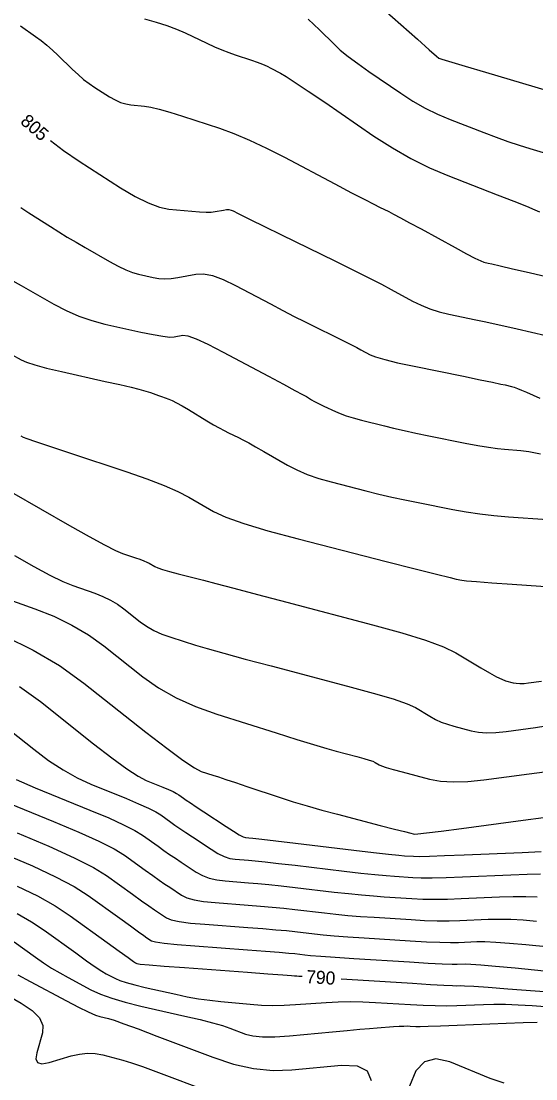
# Model space of a CAD drawing. Extents: x 2082232 to 2083549, y 592624 to 593832.
# Drawn here: x 2083105.3 to 2083132.9, y 593434.1 to 593490.8 of the extents above; entities that cross this region are included whole.
import ezdxf

# ---------------------------------------------------------------- set-up
doc = ezdxf.new("R2010")
doc.units = 0
doc.layers.add('DT_X_Contour_Major', color=7, linetype='Continuous')
doc.layers.add('DT_X_Contour_Minor', color=7, linetype='Continuous')

msp = doc.modelspace()

# ---------------------------------------------------------------- linework, layer by layer
at = {"layer": 'DT_X_Contour_Major'}
for points in [[(2083106.854, 593484.384), (2083107.555, 593483.849), (2083108.389, 593483.282), (2083110.614, 593481.86), (2083111.402, 593481.389), (2083112.096, 593481.04), (2083112.695, 593480.813), (2083113.202, 593480.71), (2083114.426, 593480.598), (2083114.849, 593480.565), (2083115.199, 593480.55), (2083115.476, 593480.554), (2083115.679, 593480.577), (2083116.126, 593480.661), (2083116.285, 593480.682), (2083116.426, 593480.682), (2083116.549, 593480.662), (2083116.655, 593480.621), (2083116.913, 593480.484), (2083117.132, 593480.373), (2083117.594, 593480.144), (2083118.3, 593479.798), (2083119.249, 593479.332), (2083122.106, 593477.935), (2083123.098, 593477.446), (2083123.93, 593477.03), (2083124.603, 593476.685), (2083125.117, 593476.411), (2083126.275, 593475.777), (2083126.723, 593475.556), (2083127.197, 593475.366), (2083127.697, 593475.208), (2083128.223, 593475.082), (2083129.663, 593474.787), (2083130.206, 593474.674), (2083130.758, 593474.555), (2083131.318, 593474.429), (2083131.885, 593474.298), (2083133.41, 593473.939)], [(2083104.758, 593465.546), (2083107.868, 593463.767), (2083108.921, 593463.172), (2083109.748, 593462.723), (2083110.347, 593462.419), (2083110.72, 593462.26), (2083111.412, 593462.031), (2083111.653, 593461.948), (2083111.856, 593461.87), (2083112.023, 593461.798), (2083112.152, 593461.731), (2083112.446, 593461.561), (2083112.607, 593461.489), (2083112.868, 593461.4), (2083113.229, 593461.294), (2083113.692, 593461.172), (2083115.058, 593460.824), (2083115.721, 593460.653), (2083116.688, 593460.401), (2083117.958, 593460.068), (2083119.532, 593459.654), (2083124.131, 593458.442), (2083125.703, 593458.006), (2083126.969, 593457.609), (2083127.931, 593457.251), (2083128.587, 593456.93), (2083129.93, 593456.127), (2083130.39, 593455.858), (2083130.763, 593455.655), (2083131.049, 593455.516), (2083131.248, 593455.442), (2083131.663, 593455.333), (2083131.832, 593455.301), (2083132.027, 593455.288), (2083132.247, 593455.294), (2083132.494, 593455.319), (2083133.187, 593455.41)], [(2083103.8, 593453.468), (2083105.957, 593451.766), (2083106.754, 593451.171), (2083107.529, 593450.662), (2083108.281, 593450.24), (2083109.01, 593449.904), (2083110.925, 593449.123), (2083111.578, 593448.849), (2083112.103, 593448.611), (2083112.499, 593448.41), (2083112.765, 593448.246), (2083113.306, 593447.857), (2083113.53, 593447.699), (2083113.798, 593447.514), (2083114.11, 593447.305), (2083114.465, 593447.069), (2083115.471, 593446.408), (2083115.835, 593446.188), (2083116.171, 593446.026), (2083116.48, 593445.92), (2083116.762, 593445.872), (2083117.478, 593445.819), (2083117.835, 593445.788), (2083118.371, 593445.732), (2083119.085, 593445.652), (2083119.978, 593445.549), (2083122.596, 593445.241), (2083123.502, 593445.137), (2083124.254, 593445.056), (2083124.853, 593444.998), (2083125.299, 593444.963), (2083126.284, 593444.901), (2083126.728, 593444.886), (2083127.322, 593444.887), (2083128.065, 593444.904), (2083128.957, 593444.937), (2083131.536, 593445.048), (2083132.419, 593445.081), (2083133.136, 593445.096)], [(2083105.071, 593444.438), (2083106.153, 593443.91), (2083107.099, 593443.379), (2083107.909, 593442.846), (2083109.888, 593441.422), (2083110.541, 593440.953), (2083111.013, 593440.613), (2083111.306, 593440.403), (2083111.419, 593440.323), (2083111.481, 593440.283), (2083111.658, 593440.258), (2083112.146, 593440.214), (2083112.942, 593440.15), (2083114.048, 593440.067), (2083117.411, 593439.82), (2083118.515, 593439.739), (2083119.305, 593439.68), (2083119.782, 593439.645), (2083119.945, 593439.633), (2083119.96, 593439.631), (2083119.987, 593439.629), (2083120.058, 593439.625), (2083120.171, 593439.617), (2083120.327, 593439.607), (2083120.348, 593439.606)], [(2083122.444, 593439.473), (2083123.344, 593439.416), (2083126.261, 593439.23), (2083127.228, 593439.17), (2083127.943, 593439.128), (2083128.405, 593439.104), (2083128.614, 593439.098), (2083128.836, 593439.107), (2083129.058, 593439.099), (2083129.557, 593439.068), (2083130.333, 593439.014), (2083131.387, 593438.938), (2083134.568, 593438.703)]]:
    msp.add_lwpolyline(points, dxfattribs=at)
at = {"layer": 'DT_X_Contour_Minor'}
for points in [[(2083122.968, 593492.976), (2083126.539, 593489.809), (2083127.169, 593489.25), (2083127.548, 593488.915), (2083127.675, 593488.803), (2083127.677, 593488.802), (2083127.679, 593488.801), (2083127.68, 593488.801), (2083127.681, 593488.8), (2083127.684, 593488.799), (2083127.84, 593488.752), (2083129.085, 593488.379), (2083130.174, 593488.053), (2083133.491, 593487.06)], [(2083111.895, 593490.909), (2083112.525, 593490.733), (2083113.099, 593490.548), (2083113.617, 593490.355), (2083114.078, 593490.153), (2083115.236, 593489.604), (2083115.656, 593489.41), (2083116.05, 593489.241), (2083116.418, 593489.096), (2083116.759, 593488.976), (2083117.632, 593488.687), (2083117.943, 593488.58), (2083118.221, 593488.474), (2083118.465, 593488.369), (2083118.676, 593488.266), (2083119.195, 593487.993), (2083119.488, 593487.819), (2083119.981, 593487.501), (2083120.672, 593487.039), (2083121.562, 593486.434), (2083124.199, 593484.628), (2083125.189, 593483.988), (2083126.18, 593483.42), (2083127.171, 593482.926), (2083128.165, 593482.504), (2083130.814, 593481.477), (2083131.701, 593481.131), (2083132.372, 593480.863), (2083132.829, 593480.672), (2083133.071, 593480.56)], [(2083120.667, 593490.896), (2083120.974, 593490.606), (2083121.273, 593490.317), (2083122.059, 593489.545), (2083122.397, 593489.236), (2083122.822, 593488.891), (2083123.334, 593488.508), (2083123.932, 593488.087), (2083125.642, 593486.916), (2083126.289, 593486.499), (2083126.944, 593486.126), (2083127.608, 593485.797), (2083128.281, 593485.513), (2083130.088, 593484.813), (2083130.751, 593484.562), (2083131.383, 593484.335), (2083131.984, 593484.133), (2083132.556, 593483.954), (2083134.039, 593483.51)], [(2083105.254, 593490.541), (2083106.058, 593489.965), (2083106.358, 593489.74), (2083106.658, 593489.497), (2083106.955, 593489.236), (2083107.252, 593488.958), (2083108.04, 593488.192), (2083108.335, 593487.916), (2083108.632, 593487.665), (2083108.929, 593487.439), (2083109.226, 593487.236), (2083110.02, 593486.729), (2083110.315, 593486.56), (2083110.605, 593486.431), (2083110.889, 593486.344), (2083111.167, 593486.298), (2083111.902, 593486.231), (2083112.236, 593486.178), (2083112.686, 593486.071), (2083113.252, 593485.909), (2083113.934, 593485.692), (2083115.909, 593485.041), (2083116.682, 593484.76), (2083117.523, 593484.408), (2083118.432, 593483.984), (2083119.407, 593483.488), (2083122.097, 593482.069), (2083123.003, 593481.592), (2083123.704, 593481.225), (2083124.2, 593480.968), (2083124.491, 593480.821), (2083124.993, 593480.575), (2083125.243, 593480.448), (2083125.616, 593480.251), (2083126.112, 593479.983), (2083126.731, 593479.646), (2083128.548, 593478.652), (2083129.155, 593478.324), (2083129.614, 593478.084), (2083129.924, 593477.933), (2083130.086, 593477.871), (2083130.319, 593477.823), (2083130.523, 593477.777), (2083130.96, 593477.676), (2083131.628, 593477.52), (2083132.529, 593477.308), (2083135.242, 593476.67)], [(2083105.261, 593480.804), (2083105.685, 593480.52), (2083106.851, 593479.775), (2083107.295, 593479.495), (2083107.752, 593479.215), (2083108.222, 593478.936), (2083108.705, 593478.656), (2083110.01, 593477.909), (2083110.475, 593477.656), (2083110.891, 593477.456), (2083111.258, 593477.31), (2083111.576, 593477.218), (2083112.359, 593477.043), (2083112.661, 593476.994), (2083112.982, 593476.979), (2083113.32, 593476.997), (2083113.675, 593477.049), (2083114.647, 593477.232), (2083115.054, 593477.246), (2083115.544, 593477.149), (2083116.119, 593476.942), (2083116.777, 593476.625), (2083118.646, 593475.633), (2083119.317, 593475.279), (2083119.928, 593474.962), (2083120.479, 593474.681), (2083120.971, 593474.437), (2083122.204, 593473.834), (2083122.632, 593473.623), (2083122.991, 593473.443), (2083123.281, 593473.294), (2083123.503, 593473.176), (2083124.003, 593472.903), (2083124.291, 593472.788), (2083124.78, 593472.648), (2083125.47, 593472.483), (2083126.361, 593472.292), (2083129.006, 593471.752), (2083129.889, 593471.571), (2083130.556, 593471.433), (2083131.007, 593471.338), (2083131.241, 593471.287), (2083131.578, 593471.208), (2083131.722, 593471.167), (2083131.903, 593471.103), (2083132.12, 593471.017), (2083132.373, 593470.908), (2083133.097, 593470.587)], [(2083104.682, 593476.957), (2083105.284, 593476.619), (2083107.026, 593475.623), (2083107.687, 593475.276), (2083108.366, 593474.982), (2083109.062, 593474.741), (2083109.776, 593474.553), (2083111.702, 593474.123), (2083112.356, 593473.985), (2083112.871, 593473.897), (2083113.25, 593473.856), (2083113.49, 593473.864), (2083113.948, 593473.951), (2083114.212, 593473.918), (2083114.662, 593473.757), (2083115.296, 593473.466), (2083116.115, 593473.047), (2083118.547, 593471.755), (2083119.358, 593471.324), (2083119.966, 593470.998), (2083120.372, 593470.777), (2083120.576, 593470.662), (2083120.85, 593470.496), (2083120.969, 593470.428), (2083121.12, 593470.348), (2083121.303, 593470.256), (2083121.519, 593470.153), (2083122.136, 593469.862), (2083122.396, 593469.752), (2083122.714, 593469.639), (2083123.09, 593469.524), (2083123.524, 593469.406), (2083124.758, 593469.09), (2083125.254, 593468.968), (2083125.817, 593468.84), (2083126.446, 593468.705), (2083127.143, 593468.564), (2083129.089, 593468.178), (2083129.769, 593468.049), (2083130.348, 593467.95), (2083130.828, 593467.881), (2083131.206, 593467.843), (2083132.083, 593467.783), (2083132.508, 593467.726), (2083133.124, 593467.6)], [(2083104.754, 593472.928), (2083105.28, 593472.628), (2083105.562, 593472.505), (2083106.016, 593472.36), (2083106.641, 593472.195), (2083107.436, 593472.009), (2083109.787, 593471.483), (2083110.576, 593471.305), (2083111.18, 593471.165), (2083111.6, 593471.063), (2083111.835, 593470.999), (2083112.216, 593470.879), (2083112.36, 593470.832), (2083112.506, 593470.784), (2083112.654, 593470.732), (2083112.804, 593470.678), (2083113.208, 593470.531), (2083113.386, 593470.455), (2083113.62, 593470.336), (2083113.909, 593470.175), (2083114.253, 593469.971), (2083115.244, 593469.37), (2083115.594, 593469.161), (2083115.903, 593468.984), (2083116.17, 593468.84), (2083116.395, 593468.727), (2083116.939, 593468.47), (2083117.177, 593468.352), (2083117.483, 593468.189), (2083117.856, 593467.981), (2083118.297, 593467.729), (2083119.562, 593466.998), (2083120.064, 593466.736), (2083120.623, 593466.498), (2083121.237, 593466.284), (2083121.906, 593466.094), (2083123.767, 593465.62), (2083124.465, 593465.446), (2083125.164, 593465.283), (2083125.864, 593465.13), (2083126.565, 593464.986), (2083128.435, 593464.616), (2083129.147, 593464.487), (2083129.88, 593464.38), (2083130.636, 593464.294), (2083131.412, 593464.229), (2083133.512, 593464.083)], [(2083105.269, 593468.564), (2083105.397, 593468.491), (2083105.585, 593468.418), (2083106.053, 593468.256), (2083106.8, 593468.004), (2083107.828, 593467.662), (2083110.941, 593466.63), (2083112.025, 593466.255), (2083112.941, 593465.906), (2083113.689, 593465.581), (2083114.27, 593465.281), (2083115.595, 593464.516), (2083116.251, 593464.208), (2083117.226, 593463.86), (2083118.518, 593463.47), (2083120.129, 593463.039), (2083124.85, 593461.835), (2083126.413, 593461.437), (2083127.56, 593461.147), (2083128.293, 593460.964), (2083128.611, 593460.889), (2083128.905, 593460.83), (2083129.157, 593460.8), (2083129.694, 593460.754), (2083130.514, 593460.692), (2083131.618, 593460.614), (2083134.941, 593460.384)], [(2083104.917, 593462.146), (2083105.955, 593461.565), (2083106.823, 593461.104), (2083107.522, 593460.765), (2083108.051, 593460.547), (2083109.238, 593460.127), (2083109.668, 593459.957), (2083110.069, 593459.761), (2083110.441, 593459.541), (2083110.783, 593459.295), (2083111.657, 593458.605), (2083112.005, 593458.359), (2083112.397, 593458.139), (2083112.831, 593457.943), (2083113.308, 593457.773), (2083114.636, 593457.353), (2083115.263, 593457.164), (2083116.149, 593456.914), (2083117.293, 593456.603), (2083118.695, 593456.23), (2083122.78, 593455.154), (2083124.156, 593454.779), (2083125.222, 593454.462), (2083125.979, 593454.201), (2083126.425, 593453.999), (2083127.201, 593453.535), (2083127.499, 593453.371), (2083127.813, 593453.227), (2083128.141, 593453.104), (2083128.485, 593453.001), (2083129.421, 593452.753), (2083129.801, 593452.682), (2083130.24, 593452.653), (2083130.738, 593452.666), (2083131.294, 593452.722), (2083132.856, 593452.927), (2083133.414, 593453.018)], [(2083103.158, 593460.309), (2083106.006, 593459.301), (2083107.038, 593458.893), (2083108.001, 593458.424), (2083108.893, 593457.894), (2083109.714, 593457.304), (2083111.811, 593455.649), (2083112.648, 593455.059), (2083113.588, 593454.529), (2083114.63, 593454.06), (2083115.774, 593453.651), (2083118.962, 593452.643), (2083120.06, 593452.298), (2083120.962, 593452.021), (2083121.668, 593451.811), (2083122.179, 593451.669), (2083123.28, 593451.379), (2083123.651, 593451.277), (2083123.938, 593451.192), (2083124.142, 593451.122), (2083124.262, 593451.067), (2083124.472, 593450.942), (2083124.609, 593450.883), (2083124.862, 593450.799), (2083125.233, 593450.691), (2083125.721, 593450.559), (2083127.178, 593450.174), (2083127.77, 593450.063), (2083128.453, 593450.017), (2083129.228, 593450.038), (2083130.094, 593450.125), (2083132.525, 593450.444), (2083133.351, 593450.563)], [(2083104.409, 593457.829), (2083105.932, 593457.086), (2083107.345, 593456.248), (2083108.645, 593455.313), (2083111.965, 593452.693), (2083113.085, 593451.823), (2083113.952, 593451.181), (2083114.568, 593450.765), (2083114.932, 593450.577), (2083115.567, 593450.376), (2083115.859, 593450.282), (2083116.26, 593450.151), (2083116.769, 593449.982), (2083117.386, 593449.777), (2083119.178, 593449.179), (2083119.873, 593448.955), (2083120.616, 593448.731), (2083121.406, 593448.508), (2083122.243, 593448.285), (2083124.539, 593447.69), (2083125.295, 593447.494), (2083125.842, 593447.353), (2083126.179, 593447.265), (2083126.308, 593447.232), (2083126.371, 593447.215), (2083126.547, 593447.23), (2083127.026, 593447.287), (2083127.808, 593447.386), (2083128.894, 593447.527), (2083132.194, 593447.961), (2083133.287, 593448.109)], [(2083105.184, 593455.128), (2083106.312, 593454.32), (2083109.169, 593452.065), (2083110.149, 593451.308), (2083110.944, 593450.728), (2083111.556, 593450.325), (2083111.983, 593450.1), (2083112.877, 593449.735), (2083113.182, 593449.607), (2083113.427, 593449.496), (2083113.612, 593449.402), (2083113.737, 593449.326), (2083113.989, 593449.144), (2083114.128, 593449.048), (2083114.355, 593448.895), (2083114.671, 593448.685), (2083115.074, 593448.419), (2083116.269, 593447.633), (2083116.67, 593447.374), (2083116.976, 593447.188), (2083117.188, 593447.074), (2083117.305, 593447.033), (2083117.491, 593447.019), (2083117.699, 593446.997), (2083118.184, 593446.942), (2083118.946, 593446.854), (2083119.985, 593446.732), (2083123.124, 593446.363), (2083124.176, 593446.24), (2083124.98, 593446.149), (2083125.536, 593446.09), (2083125.842, 593446.063), (2083126.329, 593446.032), (2083126.634, 593446.028), (2083127.186, 593446.04), (2083127.984, 593446.067), (2083129.029, 593446.109), (2083132.143, 593446.243), (2083133.175, 593446.286)], [(2083105.006, 593450.154), (2083106.037, 593449.708), (2083108.972, 593448.511), (2083109.974, 593448.09), (2083110.778, 593447.726), (2083111.385, 593447.418), (2083111.794, 593447.166), (2083112.622, 593446.57), (2083112.932, 593446.349), (2083113.241, 593446.134), (2083113.549, 593445.924), (2083113.856, 593445.72), (2083114.673, 593445.183), (2083114.999, 593445.002), (2083115.366, 593444.863), (2083115.773, 593444.766), (2083116.22, 593444.711), (2083117.464, 593444.619), (2083117.971, 593444.578), (2083118.558, 593444.522), (2083119.225, 593444.451), (2083119.971, 593444.366), (2083122.069, 593444.119), (2083122.827, 593444.034), (2083123.527, 593443.963), (2083124.17, 593443.906), (2083124.755, 593443.864), (2083126.239, 593443.77), (2083126.822, 593443.743), (2083127.457, 593443.733), (2083128.145, 593443.741), (2083128.885, 593443.765), (2083130.928, 593443.853), (2083131.663, 593443.875), (2083132.336, 593443.877), (2083132.946, 593443.857)], [(2083103.065, 593449.511), (2083107.02, 593447.898), (2083108.37, 593447.331), (2083109.454, 593446.84), (2083110.271, 593446.425), (2083110.823, 593446.086), (2083111.939, 593445.283), (2083112.334, 593445), (2083112.684, 593444.754), (2083112.988, 593444.544), (2083113.247, 593444.371), (2083113.875, 593443.958), (2083114.164, 593443.816), (2083114.561, 593443.701), (2083115.065, 593443.612), (2083115.677, 593443.55), (2083117.451, 593443.42), (2083118.107, 593443.368), (2083118.745, 593443.311), (2083119.364, 593443.25), (2083119.965, 593443.183), (2083121.542, 593442.997), (2083122.152, 593442.93), (2083122.801, 593442.869), (2083123.487, 593442.814), (2083124.212, 593442.764), (2083126.195, 593442.638), (2083126.916, 593442.6), (2083127.593, 593442.58), (2083128.225, 593442.578), (2083128.813, 593442.593), (2083130.321, 593442.658), (2083130.907, 593442.67), (2083131.536, 593442.658), (2083132.206, 593442.622), (2083132.918, 593442.561)], [(2083105.067, 593447.286), (2083106.766, 593446.573), (2083108.129, 593445.955), (2083109.158, 593445.433), (2083109.852, 593445.006), (2083111.255, 593443.996), (2083111.736, 593443.651), (2083112.127, 593443.374), (2083112.428, 593443.164), (2083112.638, 593443.022), (2083113.077, 593442.733), (2083113.329, 593442.63), (2083113.756, 593442.539), (2083114.357, 593442.458), (2083115.134, 593442.389), (2083117.438, 593442.22), (2083118.243, 593442.158), (2083118.932, 593442.101), (2083119.503, 593442.048), (2083119.958, 593441.999), (2083121.015, 593441.875), (2083121.478, 593441.827), (2083122.074, 593441.776), (2083122.805, 593441.721), (2083123.668, 593441.664), (2083126.15, 593441.507), (2083127.01, 593441.458), (2083127.729, 593441.427), (2083128.306, 593441.415), (2083128.741, 593441.421), (2083129.714, 593441.463), (2083130.151, 593441.465), (2083130.735, 593441.439), (2083131.466, 593441.386), (2083132.342, 593441.306), (2083134.875, 593441.055)], [(2083104.406, 593446.147), (2083105.888, 593445.518), (2083107.127, 593444.938), (2083108.125, 593444.407), (2083108.88, 593443.926), (2083110.572, 593442.709), (2083111.139, 593442.302), (2083111.57, 593441.993), (2083111.867, 593441.784), (2083112.028, 593441.672), (2083112.279, 593441.508), (2083112.494, 593441.444), (2083112.951, 593441.376), (2083113.65, 593441.304), (2083114.591, 593441.228), (2083117.424, 593441.02), (2083118.379, 593440.948), (2083119.119, 593440.891), (2083119.643, 593440.847), (2083119.951, 593440.816), (2083120.487, 593440.753), (2083120.803, 593440.724), (2083121.348, 593440.682), (2083122.122, 593440.629), (2083123.125, 593440.564), (2083126.106, 593440.376), (2083127.104, 593440.315), (2083127.864, 593440.274), (2083128.386, 593440.251), (2083128.669, 593440.249), (2083129.106, 593440.268), (2083129.396, 593440.259), (2083129.935, 593440.22), (2083130.726, 593440.151), (2083131.767, 593440.051), (2083134.877, 593439.742)], [(2083105.072, 593442.959), (2083105.832, 593442.524), (2083106.51, 593442.074), (2083108.208, 593440.853), (2083108.787, 593440.44), (2083109.254, 593440.117), (2083109.607, 593439.884), (2083109.846, 593439.742), (2083110.334, 593439.482), (2083110.571, 593439.38), (2083110.916, 593439.267), (2083111.369, 593439.144), (2083111.93, 593439.01), (2083113.572, 593438.639), (2083114.185, 593438.511), (2083114.792, 593438.403), (2083115.393, 593438.317), (2083115.988, 593438.251), (2083117.569, 593438.105), (2083118.165, 593438.062), (2083118.768, 593438.045), (2083119.377, 593438.052), (2083119.993, 593438.085), (2083121.645, 593438.205), (2083122.275, 593438.239), (2083122.925, 593438.25), (2083123.596, 593438.239), (2083124.288, 593438.206), (2083126.16, 593438.087), (2083126.841, 593438.05), (2083127.481, 593438.031), (2083128.079, 593438.028), (2083128.636, 593438.041), (2083130.066, 593438.1), (2083130.631, 593438.112), (2083131.256, 593438.105), (2083131.939, 593438.077), (2083132.682, 593438.03), (2083134.74, 593437.878)], [(2083104.905, 593441.45), (2083106.046, 593440.629), (2083106.477, 593440.33), (2083106.915, 593440.047), (2083107.358, 593439.78), (2083107.809, 593439.531), (2083109.019, 593438.886), (2083109.527, 593438.65), (2083110.142, 593438.424), (2083110.866, 593438.208), (2083111.698, 593438.003), (2083114.06, 593437.47), (2083114.875, 593437.28), (2083115.548, 593437.109), (2083116.079, 593436.959), (2083116.469, 593436.828), (2083117.318, 593436.505), (2083117.705, 593436.409), (2083118.227, 593436.363), (2083118.885, 593436.367), (2083119.679, 593436.421), (2083121.976, 593436.633), (2083122.771, 593436.705), (2083123.434, 593436.764), (2083123.965, 593436.808), (2083124.364, 593436.839), (2083125.25, 593436.904), (2083125.555, 593436.924), (2083125.806, 593436.936), (2083126.002, 593436.941), (2083126.144, 593436.938), (2083126.449, 593436.918), (2083126.673, 593436.917), (2083127.116, 593436.927), (2083127.777, 593436.95), (2083128.657, 593436.985), (2083131.295, 593437.093), (2083132.205, 593437.125), (2083132.955, 593437.141)], [(2083105.11, 593439.676), (2083105.772, 593439.319), (2083107.704, 593438.29), (2083108.36, 593437.948), (2083108.878, 593437.692), (2083109.259, 593437.523), (2083109.502, 593437.44), (2083109.967, 593437.335), (2083110.26, 593437.247), (2083110.79, 593437.062), (2083111.559, 593436.78), (2083112.564, 593436.402), (2083115.563, 593435.262), (2083116.671, 593434.899), (2083117.747, 593434.666), (2083118.79, 593434.563), (2083119.801, 593434.59), (2083122.453, 593434.834), (2083123.294, 593434.804), (2083123.829, 593434.533), (2083124.057, 593434.019)], [(2083103.444, 593439.211), (2083105.285, 593438.163), (2083105.874, 593437.769), (2083106.261, 593437.373), (2083106.446, 593436.975), (2083106.429, 593436.576), (2083106.115, 593435.509), (2083106.068, 593435.175), (2083106.162, 593434.975), (2083106.397, 593434.909), (2083106.774, 593434.976), (2083107.967, 593435.333), (2083108.409, 593435.437), (2083108.838, 593435.48), (2083109.255, 593435.463), (2083109.661, 593435.387), (2083110.725, 593435.101), (2083111.19, 593434.964), (2083111.785, 593434.765), (2083112.511, 593434.506), (2083113.367, 593434.186), (2083115.825, 593433.252)], [(2083131.19, 593433.868), (2083130.432, 593434.135), (2083128.261, 593435.017), (2083127.516, 593435.183), (2083126.91, 593435.021), (2083126.442, 593434.529), (2083126.112, 593433.708)]]:
    msp.add_lwpolyline(points, dxfattribs=at)

# ---------------------------------------------------------------- texts
at = {"layer": 'DT_X_Contour_Major'}
for s, rotation, p in [('805', 318.8863, (2083105.193, 593485.338)), ('790', 356.368, (2083120.548, 593439.243))]:
    msp.add_text(s, height=0.7, rotation=rotation, dxfattribs=at).set_placement(p)

doc.saveas('drawing.dxf')
